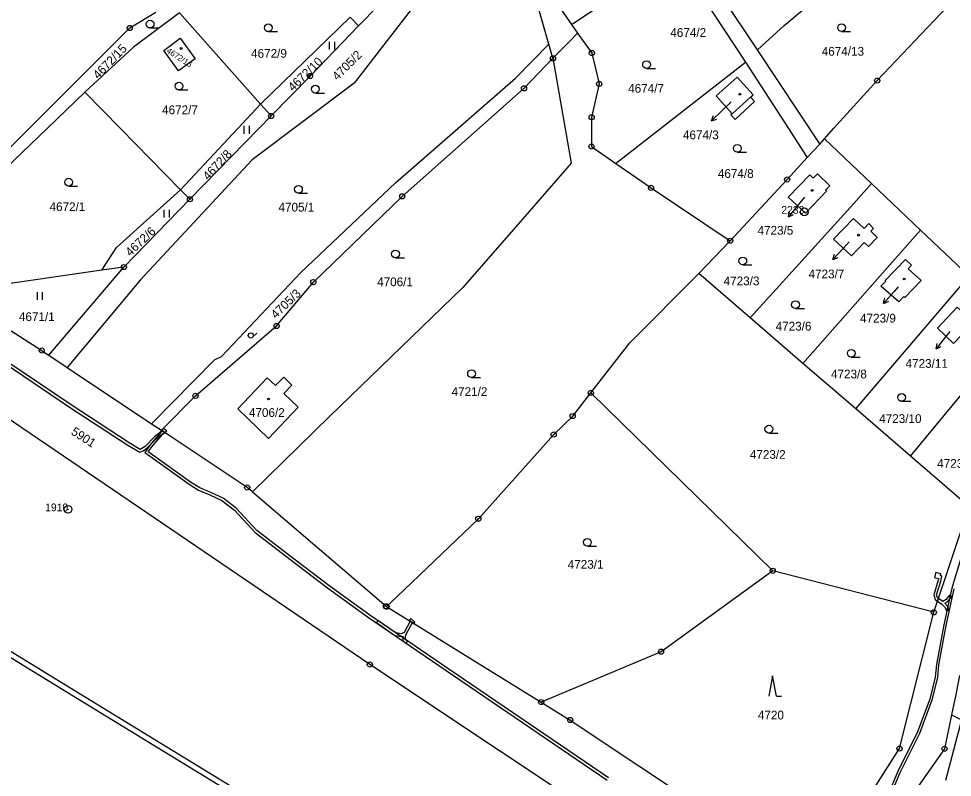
# Model space of a CAD drawing. Extents: x -644096 to -634268, y -1141430 to -1133463.
# Drawn here: x -638417.4 to -638236.1, y -1138126 to -1137978.7 of the extents above; entities that cross this region are included whole.
import ezdxf

# ---------------------------------------------------------------- set-up
doc = ezdxf.new("R2010")
doc.units = 0
for name, color, linetype in [('_CIVIL_CONSTRUCTION', 7, 'Continuous'), ('B_Hranice _3D', 7, 'Continuous'), ('M_Svah_Nasyp', 7, 'Continuous'), ('M_Svah_Zarez', 7, 'Continuous'), ('spodek_zarez', 7, 'Continuous'), ('svrsek_osa_sjezdy', 7, 'Continuous'), ('svrsek_osa_terminal_VRT', 7, 'Continuous'), ('svrsek_osa_VRT', 7, 'Continuous'), ('svrsek_popisy_VRT', 7, 'Continuous'), ('terminal_VRT', 7, 'Continuous')]:
    doc.layers.add(name, color=color, linetype=linetype)

msp = doc.modelspace()

# ---------------------------------------------------------------- linework, layer by layer
at = {"layer": '_CIVIL_CONSTRUCTION'}
for centre, radius in [((-638395.86, -1137980.47), 0.5), ((-638395.86, -1137980.47), 0.0303), ((-638306.12, -1137985.33), 0.5), ((-638313.68, -1137986.36), 0.5), ((-638313.68, -1137986.36), 0.0303), ((-638306.12, -1137985.33), 0.0303), ((-638360.84, -1137989.8), 0.5), ((-638360.84, -1137989.8), 0.0303), ((-638250.72, -1137990.69), 0.5), ((-638319.3, -1137992.19), 0.5), ((-638319.3, -1137992.19), 0.0303), ((-638304.7, -1137991.33), 0.5), ((-638304.7, -1137991.33), 0.0303), ((-638250.72, -1137990.69), 0.0303), ((-638368.4, -1137997.56), 0.5), ((-638368.4, -1137997.56), 0.0303), ((-638306.17, -1137997.81), 0.5), ((-638306.17, -1137997.81), 0.0303), ((-638306.21, -1138003.49), 0.5), ((-638306.21, -1138003.49), 0.0303), ((-638268.21, -1138009.9), 0.5), ((-638268.21, -1138009.9), 0.0303), ((-638294.63, -1138011.53), 0.5), ((-638294.63, -1138011.53), 0.0303), ((-638384.17, -1138013.74), 0.5), ((-638384.17, -1138013.74), 0.0303), ((-638342.94, -1138013.17), 0.5), ((-638342.94, -1138013.17), 0.0303), ((-638264.88, -1138016.18), 0.75), ((-638264.88, -1138016.18), 0.03), ((-638279.25, -1138021.79), 0.5), ((-638279.25, -1138021.79), 0.0303), ((-638397, -1138026.91), 0.5), ((-638397, -1138026.91), 0.0303), ((-638360.21, -1138029.83), 0.5), ((-638360.21, -1138029.83), 0.0303), ((-638367.36, -1138038.35), 0.5), ((-638367.36, -1138038.35), 0.0303), ((-638412.95, -1138043.11), 0.5), ((-638412.95, -1138043.11), 0.0303), ((-638383.08, -1138051.93), 0.5), ((-638383.08, -1138051.93), 0.0303), ((-638306.33, -1138051.34), 0.5), ((-638306.33, -1138051.34), 0.0303), ((-638309.85, -1138055.85), 0.5), ((-638309.85, -1138055.85), 0.0303), ((-638313.54, -1138059.43), 0.5), ((-638313.54, -1138059.43), 0.0303), ((-638373.05, -1138069.72), 0.5), ((-638373.05, -1138069.72), 0.0303), ((-638407.83, -1138073.96), 0.75), ((-638407.83, -1138073.96), 0.03), ((-638328.17, -1138075.79), 0.5), ((-638328.17, -1138075.79), 0.0303), ((-638271.01, -1138085.9), 0.5), ((-638271.01, -1138085.9), 0.0303), ((-638346.1, -1138092.79), 0.5), ((-638345.99, -1138092.86), 0.5), ((-638346.1, -1138092.79), 0.0303), ((-638345.99, -1138092.86), 0.0303), ((-638239.73, -1138093.96), 0.5), ((-638239.73, -1138093.96), 0.0303), ((-638292.69, -1138101.61), 0.5), ((-638292.69, -1138101.61), 0.0303), ((-638349.23, -1138104.1), 0.5), ((-638349.23, -1138104.1), 0.0303), ((-638315.96, -1138111.4), 0.5), ((-638315.96, -1138111.4), 0.0303), ((-638310.32, -1138114.88), 0.5), ((-638310.32, -1138114.88), 0.0303), ((-638246.38, -1138120.43), 0.5), ((-638246.38, -1138120.43), 0.0303), ((-638237.64, -1138120.48), 0.5), ((-638237.64, -1138120.48), 0.0303)]:
    msp.add_circle(centre, radius, dxfattribs=at)
at = {"layer": 'B_Hranice _3D'}
for points in [[(-638605.83, -1137977.64), (-638589.82, -1137989.63), (-638585.04, -1137993.01), (-638583.72, -1137994.46), (-638582.07, -1137995.23), (-638570.95, -1138003.17), (-638556.39, -1138013.68), (-638541.61, -1138024.08), (-638524.95, -1138035.45), (-638508.78, -1138046.03), (-638498.47, -1138052.89), (-638495.63, -1138054.46), (-638489.13, -1138058.74), (-638474.13, -1138068.38), (-638457.19, -1138079.07), (-638441.12, -1138089.07), (-638423.15, -1138100.21), (-638406, -1138110.7), (-638389.15, -1138121.02), (-638372.03, -1138131.51)], [(-638371.51, -1138130.65), (-638388.63, -1138120.16), (-638405.48, -1138109.84), (-638422.63, -1138099.35), (-638440.6, -1138088.23), (-638456.65, -1138078.23), (-638473.59, -1138067.54), (-638488.59, -1138057.9), (-638495.11, -1138053.6), (-638497.95, -1138052.03), (-638508.22, -1138045.19), (-638524.39, -1138034.61), (-638541.05, -1138023.26), (-638555.81, -1138012.86), (-638570.37, -1138002.35), (-638581.57, -1137994.37), (-638583.11, -1137993.64), (-638584.38, -1137992.25), (-638589.24, -1137988.83), (-638605.21, -1137976.84)], [(-638420.23, -1138045.53), (-638407.54, -1138054.1), (-638396.23, -1138061.48), (-638393.89, -1138062.88), (-638393.24, -1138062.61), (-638392.52, -1138062.11), (-638390.72, -1138060.24), (-638389.14, -1138058.99), (-638389.58, -1138058.69), (-638391.06, -1138059.86), (-638392.84, -1138061.73), (-638393.48, -1138062.17), (-638393.85, -1138062.32), (-638395.97, -1138061.06), (-638407.26, -1138053.68), (-638419.95, -1138045.11)], [(-638302.89, -1138126.12), (-638334.11, -1138104.85), (-638349.22, -1138094.54), (-638357.17, -1138088.78), (-638364.19, -1138083.45), (-638371.15, -1138078.06), (-638375.19, -1138073.72), (-638377.71, -1138071.81), (-638380.09, -1138070.67), (-638382.26, -1138069.78), (-638384.04, -1138068.66), (-638389.11, -1138065.03), (-638392.26, -1138062.81), (-638391.32, -1138061.49), (-638389.43, -1138059.38), (-638388.96, -1138059.11), (-638389.72, -1138058.6), (-638389.81, -1138059.04), (-638391.72, -1138061.17), (-638392.96, -1138062.93), (-638389.39, -1138065.43), (-638384.32, -1138069.08), (-638382.48, -1138070.22), (-638380.29, -1138071.13), (-638377.97, -1138072.23), (-638375.53, -1138074.1), (-638371.49, -1138078.44), (-638364.49, -1138083.85), (-638357.47, -1138089.18), (-638349.5, -1138094.94), (-638334.39, -1138105.27), (-638303.17, -1138126.54)], [(-638233.72, -1138080.93), (-638236.24, -1138089.26), (-638237.81, -1138096.41), (-638239.23, -1138104.12), (-638239.44, -1138106.54), (-638240.53, -1138110.84), (-638242.9, -1138117.21), (-638246.69, -1138124.87), (-638248.59, -1138129.26)], [(-638248.15, -1138129.52), (-638246.23, -1138125.09), (-638242.44, -1138117.41), (-638240.05, -1138110.98), (-638238.94, -1138106.62), (-638238.73, -1138104.18), (-638237.31, -1138096.51), (-638235.76, -1138089.38)]]:
    msp.add_lwpolyline(points, dxfattribs=at)
for points in [[(-638389.37, -1138058.25), (-638389.72, -1138058.6), (-638388.96, -1138059.11), (-638388.64, -1138058.72)], [(-638239.33, -1138086.24), (-638239.6, -1138087.21), (-638238.78, -1138087.43), (-638238.85, -1138087.75), (-638239.72, -1138090.55), (-638239.48, -1138091.49), (-638239, -1138091.8), (-638238.84, -1138091.31), (-638239.04, -1138091.17), (-638239.2, -1138090.57), (-638238.37, -1138087.89), (-638238.15, -1138086.95), (-638238.44, -1138086.79), (-638238.36, -1138086.51)], [(-638239, -1138091.8), (-638238.15, -1138092.35), (-638237.49, -1138093.05), (-638237.29, -1138093.7), (-638236.81, -1138093.56), (-638237.05, -1138092.79), (-638237.6, -1138092.21), (-638237.01, -1138091.86), (-638236.3, -1138090.98), (-638236.7, -1138090.66), (-638237.35, -1138091.48), (-638237.98, -1138091.86), (-638238.84, -1138091.31)], [(-638347.95, -1138095.95), (-638344.36, -1138098.44), (-638343.01, -1138098.66), (-638342.84, -1138098.58), (-638342.82, -1138099.44), (-638342.28, -1138099.97), (-638341.93, -1138099.62), (-638342.32, -1138099.22), (-638342.34, -1138098.57), (-638342.18, -1138098.2), (-638341.05, -1138096.06), (-638340.87, -1138096.22), (-638340.75, -1138096.09), (-638341.52, -1138095.62), (-638341.43, -1138095.7), (-638342.59, -1138097.9), (-638343.09, -1138098.14), (-638344.16, -1138097.96), (-638347.66, -1138095.54)], [(-638341.27, -1138095.17), (-638341.61, -1138095.54), (-638341.52, -1138095.62), (-638340.75, -1138096.09), (-638340.53, -1138095.86)]]:
    msp.add_lwpolyline(points, close=True, dxfattribs=at)
at = {"layer": 'M_Svah_Nasyp'}
msp.add_line((-638278.88, -1137997.12), (-638275.32, -1137993.9), dxfattribs=at)
at = {"layer": 'M_Svah_Zarez'}
for centre in [(-638385.86, -1137984.46), (-638277.39, -1137993.34), (-638263.34, -1138012.01), (-638254.33, -1138020.72), (-638245.47, -1138029.22), (-638368.91, -1138052.53)]:
    msp.add_circle(centre, 0.175, dxfattribs=at)
at = {"layer": 'spodek_zarez'}
msp.add_circle((-638683.07, -1137056.85), 1378.08, dxfattribs=at)
at = {"layer": 'svrsek_osa_sjezdy'}
for p, q in [((-638391.9, -1137980.47), (-638390.15, -1137980.47)), ((-638368.95, -1137981.18), (-638367.2, -1137981.18)), ((-638257.64, -1137981.15), (-638255.89, -1137981.15)), ((-638357.06, -1137984.66), (-638357.06, -1137983.16)), ((-638356.06, -1137984.66), (-638356.06, -1137983.16)), ((-638295.51, -1137988.33), (-638293.76, -1137988.33)), ((-638386.31, -1137992.51), (-638384.56, -1137992.51)), ((-638359.82, -1137993.1), (-638358.07, -1137993.1)), ((-638373.61, -1138001), (-638373.61, -1137999.5)), ((-638372.61, -1138001), (-638372.61, -1137999.5)), ((-638277.88, -1138004.6), (-638276.13, -1138004.6)), ((-638407.73, -1138011.17), (-638405.98, -1138011.17)), ((-638363.1, -1138012.55), (-638361.35, -1138012.55)), ((-638389.15, -1138017.28), (-638389.15, -1138015.78)), ((-638388.15, -1138017.28), (-638388.15, -1138015.78)), ((-638344.26, -1138025.12), (-638342.51, -1138025.12)), ((-638276.82, -1138026.46), (-638275.07, -1138026.46)), ((-638413.77, -1138033.27), (-638413.77, -1138031.77)), ((-638412.77, -1138033.27), (-638412.77, -1138031.77)), ((-638266.58, -1138034.96), (-638264.83, -1138034.96)), ((-638372.01, -1138040.55), (-638371.18, -1138039.72)), ((-638255.76, -1138044.4), (-638254.01, -1138044.4)), ((-638329.49, -1138048.37), (-638327.74, -1138048.37)), ((-638245.96, -1138052.98), (-638244.21, -1138052.98)), ((-638271.76, -1138059.14), (-638270.01, -1138059.14)), ((-638306.99, -1138081.13), (-638305.24, -1138081.13)), ((-638271.03, -1138106.27), (-638271.78, -1138110.27)), ((-638270.28, -1138110.27), (-638271.03, -1138106.27)), ((-638270.28, -1138110.27), (-638269.28, -1138110.27))]:
    msp.add_line(p, q, dxfattribs=at)
for centre, radius in [((-638391.9, -1137979.72), 0.75), ((-638257.64, -1137980.4), 0.75), ((-638368.95, -1137980.43), 0.75), ((-638295.51, -1137987.58), 0.75), ((-638386.31, -1137991.76), 0.75), ((-638359.82, -1137992.35), 0.75), ((-638277.88, -1138003.85), 0.75), ((-638407.73, -1138010.42), 0.75), ((-638363.1, -1138011.8), 0.75), ((-638344.26, -1138024.37), 0.75), ((-638276.82, -1138025.71), 0.75), ((-638266.58, -1138034.21), 0.75), ((-638372.36, -1138040.19), 0.502), ((-638255.76, -1138043.65), 0.75), ((-638329.49, -1138047.62), 0.75), ((-638245.96, -1138052.23), 0.75), ((-638271.76, -1138058.39), 0.75), ((-638306.99, -1138080.38), 0.75)]:
    msp.add_circle(centre, radius, dxfattribs=at)
at = {"layer": 'svrsek_osa_terminal_VRT'}
msp.add_arc((-642050.26, -1145189.6), 8802.25, 41.413152, 75.317049, dxfattribs=at)
at = {"layer": 'svrsek_popisy_VRT'}
for p, q in [((-638279.05, -1137994.79), (-638280.74, -1137996.42)), ((-638280.74, -1137996.42), (-638282.9, -1137998.51)), ((-638282.9, -1137998.51), (-638282.53, -1137997.45)), ((-638282.9, -1137998.51), (-638281.83, -1137998.17)), ((-638264.85, -1138013.32), (-638266.08, -1138014.84)), ((-638266.08, -1138014.84), (-638267.97, -1138017.17)), ((-638267.97, -1138017.17), (-638267.73, -1138016.08)), ((-638267.97, -1138017.17), (-638266.95, -1138016.71)), ((-638256.14, -1138022.03), (-638257.28, -1138023.26)), ((-638257.28, -1138023.26), (-638259.33, -1138025.46)), ((-638259.33, -1138025.46), (-638259.01, -1138024.38)), ((-638259.33, -1138025.46), (-638258.28, -1138025.06)), ((-638247.51, -1138031.73), (-638249.52, -1138033.96)), ((-638246.62, -1138030.75), (-638247.51, -1138031.73)), ((-638249.52, -1138033.96), (-638249.22, -1138032.88)), ((-638249.52, -1138033.96), (-638248.48, -1138033.55)), ((-638236.6, -1138039.39), (-638237.44, -1138040.45)), ((-638237.44, -1138040.45), (-638239.29, -1138042.81)), ((-638239.29, -1138042.81), (-638239.07, -1138041.72)), ((-638239.29, -1138042.81), (-638238.28, -1138042.33))]:
    msp.add_line(p, q, dxfattribs=at)
at = {"layer": 'terminal_VRT'}
for p, q in [((-638314.46, -1137983.64), (-638322.6, -1137955.28)), ((-638273.95, -1137984.73), (-638287.51, -1137964.44)), ((-638289.92, -1137966.42), (-638276.27, -1137987.12)), ((-638370.44, -1137995.27), (-638386.21, -1137977.55)), ((-638370.44, -1137995.27), (-638353.04, -1137978.38)), ((-638351.41, -1137980.08), (-638353.04, -1137978.38)), ((-638310.11, -1137979.78), (-638308.93, -1137981.5)), ((-638313.68, -1137986.36), (-638314.46, -1137983.64)), ((-638368.4, -1137997.56), (-638370.44, -1137995.27)), ((-638264.32, -1138005.63), (-638261.85, -1138003.03)), ((-638261.85, -1138003.03), (-638260.94, -1138002.02)), ((-638251.8, -1138010.69), (-638260.94, -1138002.02)), ((-638384.17, -1138013.74), (-638385.99, -1138011.88)), ((-638251.8, -1138010.69), (-638242.3, -1138019.71)), ((-638397, -1138026.91), (-638384.17, -1138013.74)), ((-638242.3, -1138019.71), (-638232.87, -1138028.67)), ((-638285.35, -1138028.17), (-638279.25, -1138021.79)), ((-638411.55, -1138044.05), (-638397, -1138026.91)), ((-638397, -1138026.91), (-638401.26, -1138027.53)), ((-638275.4, -1138036.76), (-638285.35, -1138028.17)), ((-638265.14, -1138045.62), (-638275.4, -1138036.76)), ((-638411.55, -1138044.05), (-638408.03, -1138046.39)), ((-638408.03, -1138046.39), (-638391.62, -1138057.34)), ((-638254.87, -1138054.47), (-638265.14, -1138045.62)), ((-638271.01, -1138085.9), (-638306.33, -1138051.34)), ((-638244.26, -1138063.62), (-638254.87, -1138054.47)), ((-638391.62, -1138057.34), (-638389.72, -1138058.6)), ((-638239.73, -1138093.96), (-638232.85, -1138073.49)), ((-638239.73, -1138093.96), (-638271.01, -1138085.9)), ((-638345.99, -1138092.86), (-638315.96, -1138111.4))]:
    msp.add_line(p, q, dxfattribs=at)
for points in [[(-638320.57, -1137949.68), (-638313.29, -1137975.16), (-638310.11, -1137979.78)], [(-638322.6, -1137955.28), (-638330.62, -1137963.11), (-638352.25, -1137991.21), (-638372.09, -1138006.11), (-638393.86, -1138029.44), (-638408.03, -1138046.39)], [(-637990.9, -1138365.37), (-638010.58, -1138346.05), (-638037.63, -1138322.11), (-638086.71, -1138283.5), (-638222.95, -1138188.18), (-638349.23, -1138104.1), (-638423.32, -1138053.73), (-638510.68, -1138004.02), (-638527.17, -1137970.93), (-638528.76, -1137961.15)], [(-638351.41, -1137980.08), (-638343.74, -1137972.17), (-638334.53, -1137962.54)], [(-638310.11, -1137979.78), (-638309.71, -1137979.52), (-638289.92, -1137966.42)], [(-638273.95, -1137984.73), (-638268.76, -1137979.99), (-638260.53, -1137973.01), (-638256.32, -1137967.14)], [(-638430.2, -1138014.78), (-638415.41, -1138000), (-638395.86, -1137980.47), (-638390.78, -1137977.4)], [(-638386.21, -1137977.55), (-638395.15, -1137984.22), (-638404.58, -1137992.96)], [(-638260.94, -1138002.02), (-638259.2, -1138000), (-638250.72, -1137990.69), (-638237.18, -1137976.43)], [(-638368.4, -1137997.56), (-638360.84, -1137989.8), (-638351.41, -1137980.08)], [(-638386.36, -1137988.82), (-638389.27, -1137984.82), (-638386.08, -1137982.44), (-638383.17, -1137986.44), (-638386.36, -1137988.82)], [(-638308.93, -1137981.5), (-638310.45, -1137983.09), (-638313.68, -1137986.36)], [(-638308.93, -1137981.5), (-638306.12, -1137985.33), (-638304.7, -1137991.33), (-638306.17, -1137997.81), (-638306.21, -1138003.49), (-638301.5, -1138006.76)], [(-638391.62, -1138057.34), (-638379.38, -1138044.94), (-638378.04, -1138044.3), (-638362.64, -1138027.97), (-638344.23, -1138010.54), (-638320.97, -1137990.23), (-638314.46, -1137983.64)], [(-638261.85, -1138003.03), (-638261.89, -1138002.96), (-638273.95, -1137984.73)], [(-638389.72, -1138058.6), (-638383.08, -1138051.93), (-638367.36, -1138038.35), (-638360.21, -1138029.83), (-638342.94, -1138013.17), (-638319.3, -1137992.19), (-638313.68, -1137986.36)], [(-638313.68, -1137986.36), (-638310.17, -1138006.71), (-638319.6, -1138017.59), (-638331.18, -1138030.85), (-638356.99, -1138055.87), (-638372.03, -1138070.59)], [(-638301.5, -1138006.76), (-638301.27, -1138006.58), (-638292.82, -1138000), (-638276.27, -1137987.12)], [(-638276.27, -1137987.12), (-638267.95, -1138000), (-638264.56, -1138005.25), (-638264.32, -1138005.63)], [(-638277.92, -1137990.04), (-638281.97, -1137993.68), (-638278.88, -1137997.12), (-638279.11, -1137997.32), (-638278.28, -1137998.23), (-638274.52, -1137994.78), (-638275.32, -1137993.9), (-638274.8, -1137993.43), (-638277.92, -1137990.04)], [(-638404.58, -1137992.96), (-638411.92, -1138000), (-638434.43, -1138021.58), (-638437.81, -1138027.16)], [(-638385.99, -1138011.88), (-638397.67, -1138000), (-638404.58, -1137992.96)], [(-638385.99, -1138011.88), (-638378.65, -1138004.01), (-638374.88, -1138000), (-638370.44, -1137995.27)], [(-638384.17, -1138013.74), (-638370.78, -1138000), (-638368.4, -1137997.56)], [(-638301.5, -1138006.76), (-638294.63, -1138011.53), (-638279.25, -1138021.79)], [(-638279.25, -1138021.79), (-638268.21, -1138009.9), (-638264.32, -1138005.63)], [(-638263.82, -1138009), (-638263.14, -1138009.66), (-638262.31, -1138008.79), (-638259.92, -1138011.11), (-638260.76, -1138011.97), (-638260.54, -1138012.18), (-638264.66, -1138016.46), (-638267.99, -1138013.33), (-638263.82, -1138009)], [(-638401.26, -1138027.53), (-638398.44, -1138023.13), (-638385.99, -1138011.88)], [(-638275.4, -1138036.76), (-638255.28, -1138014.54), (-638251.8, -1138010.69)], [(-638253.27, -1138019.44), (-638252.34, -1138018.47), (-638251.43, -1138019.43), (-638251.94, -1138019.96), (-638250.71, -1138021.15), (-638252.42, -1138022.93), (-638253.24, -1138022.15), (-638255.73, -1138024.75), (-638259.18, -1138021.48), (-638255.32, -1138017.47), (-638253.27, -1138019.44)], [(-638265.14, -1138045.62), (-638245.79, -1138023.67), (-638242.3, -1138019.71)], [(-638242.2, -1138029.5), (-638245.38, -1138032.8), (-638245.56, -1138032.63), (-638246.53, -1138033.64), (-638250, -1138030.62), (-638249.04, -1138029.62), (-638249.15, -1138029.51), (-638245.23, -1138025.42), (-638244.06, -1138026.55), (-638244.7, -1138027.22), (-638242.2, -1138029.5)], [(-638401.26, -1138027.53), (-638424.42, -1138030.87), (-638431.48, -1138031.22)], [(-638306.33, -1138051.34), (-638298.73, -1138041.61), (-638285.35, -1138028.17)], [(-638254.87, -1138054.47), (-638236.35, -1138032.75), (-638232.87, -1138028.67)], [(-638431.48, -1138031.22), (-638427.61, -1138033.7), (-638412.95, -1138043.11), (-638412.59, -1138043.35), (-638411.55, -1138044.05)], [(-638233.82, -1138037.68), (-638232.88, -1138038.58), (-638235.91, -1138041.73), (-638239.04, -1138038.75), (-638235.16, -1138034.72), (-638232.95, -1138036.78), (-638233.82, -1138037.68)], [(-638244.26, -1138063.62), (-638226.5, -1138042.22), (-638223.02, -1138038.02)], [(-638367.57, -1138049.9), (-638369.16, -1138048.4), (-638374.9, -1138054.41), (-638368.9, -1138060.19), (-638363.13, -1138054.13), (-638365.95, -1138051.48), (-638364.39, -1138049.84), (-638365.97, -1138048.27), (-638367.57, -1138049.9)], [(-638345.99, -1138092.86), (-638343.95, -1138090.9), (-638328.17, -1138075.79), (-638313.54, -1138059.43), (-638309.85, -1138055.85), (-638306.33, -1138051.34)], [(-638372.03, -1138070.59), (-638373.05, -1138069.72), (-638388.58, -1138059.36), (-638389.72, -1138058.6)], [(-638232.85, -1138073.49), (-638233.44, -1138072.96), (-638244.26, -1138063.62)], [(-638372.03, -1138070.59), (-638359.04, -1138081.71), (-638346.1, -1138092.79), (-638345.99, -1138092.86)], [(-638271.01, -1138085.9), (-638292.69, -1138101.61), (-638315.96, -1138111.4)], [(-638263.64, -1138144.37), (-638254.97, -1138133.94), (-638246.38, -1138120.43), (-638239.73, -1138093.96)], [(-638234.71, -1138106.25), (-638235.47, -1138109.92), (-638236.28, -1138113.89)], [(-638315.96, -1138111.4), (-638310.32, -1138114.88), (-638283.31, -1138132.88)], [(-638236.28, -1138113.89), (-638237.64, -1138120.48), (-638240.25, -1138124.2), (-638252.36, -1138141.42), (-638259.62, -1138148.67)], [(-638236.28, -1138113.89), (-638234.33, -1138114.86), (-638237.47, -1138126.62)]]:
    msp.add_lwpolyline(points, dxfattribs=at)

# ---------------------------------------------------------------- texts
at = {"layer": '_CIVIL_CONSTRUCTION'}
for s, p in [('2233', (-638269.33, -1138016.55)), ('1910', (-638412.28, -1138074.33))]:
    msp.add_text(s, height=1.5, dxfattribs=at).set_placement(p)
at = {"layer": 'svrsek_osa_VRT'}
for s, p in [('4674/2', (-638290.89, -1137982.2)), ('4672/9', (-638372.3, -1137986.25)), ('4674/13', (-638261.49, -1137985.85)), ('4674/7', (-638299.08, -1137993.04)), ('4672/7', (-638389.58, -1137997.22)), ('4674/3', (-638288.44, -1138002.08)), ('4674/8', (-638281.66, -1138009.59)), ('4672/1', (-638411.43, -1138016.03)), ('4705/1', (-638366.98, -1138016.12)), ('4723/5', (-638273.96, -1138020.62)), ('4723/7', (-638264.06, -1138029.1)), ('4706/1', (-638347.82, -1138030.63)), ('4723/3', (-638280.54, -1138030.45)), ('4671/1', (-638417.38, -1138037.4)), ('4723/6', (-638270.44, -1138039.24)), ('4723/9', (-638254.05, -1138037.68)), ('4723/11', (-638245.21, -1138046.47)), ('4723/8', (-638259.69, -1138048.53)), ('4721/2', (-638333.37, -1138051.95)), ('4706/2', (-638372.72, -1138056.01)), ('4723/10', (-638250.33, -1138057.19)), ('4723/2', (-638275.45, -1138064.15)), ('4723/12', (-638239.07, -1138065.9)), ('4723/1', (-638310.81, -1138085.5)), ('4720', (-638273.89, -1138114.77))]:
    msp.add_text(s, height=1.7, dxfattribs=at).set_placement(p)
for s, height, rotation, p in [('4672/15', 1.7, 46, (-638401.98, -1137990.53)), ('4672/16', 1.14, 327, (-638388.83, -1137985.18)), ('4705/2', 1.7, 45, (-638355.54, -1137990.77)), ('4672/10', 1.7, 44, (-638364.16, -1137992.89)), ('4672/8', 1.7, 47, (-638380.63, -1138010.17)), ('4672/6', 1.7, 43, (-638395.75, -1138024.92)), ('4705/3', 1.7, 44, (-638367.48, -1138037.05)), ('5901', 1.7, 327, (-638407.41, -1138059.28))]:
    msp.add_text(s, height=height, rotation=rotation, dxfattribs=at).set_placement(p)

doc.saveas('drawing.dxf')
